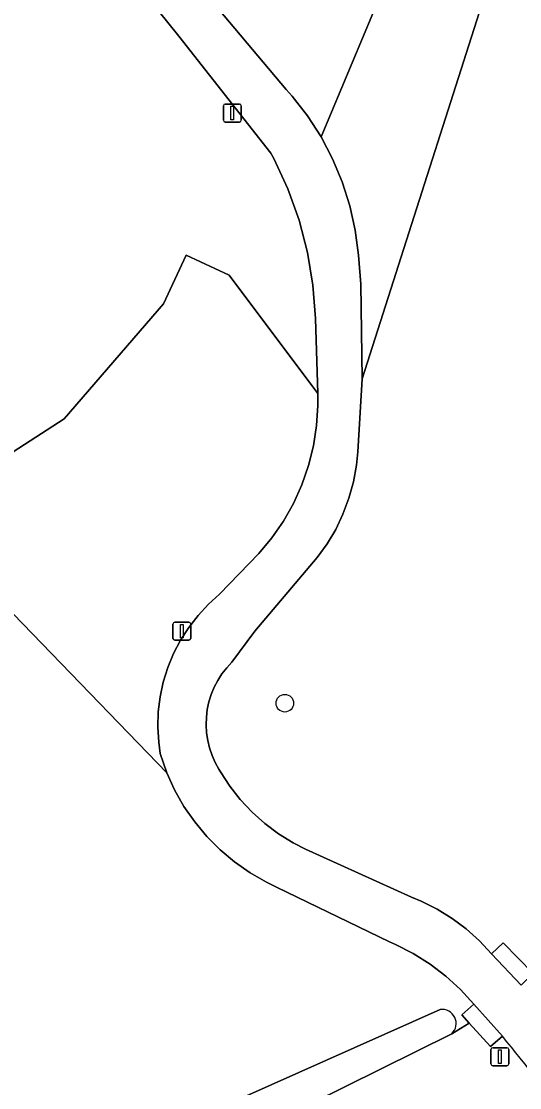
# Model space of a CAD drawing. Extents: x 158472 to 159562, y 388525 to 389606.
# Drawn here: x 158786.9 to 158814.6, y 389184.7 to 389244.1 of the extents above; entities that cross this region are included whole.
import ezdxf

# ---------------------------------------------------------------- set-up
doc = ezdxf.new("R2010")
doc.units = 0
for name, color, linetype in [('IMGEO_Berm_groen', 7, 'Continuous'), ('IMGEO_Boom', 7, 'Continuous'), ('IMGEO_Fietspad_gesloten', 7, 'Continuous'), ('IMGEO_Greppel_droge_sloot', 7, 'Continuous'), ('IMGEO_Groenvoorziening', 7, 'Continuous'), ('IMGEO_Lichtmast', 7, 'Continuous'), ('IMGEO_Loofbos', 7, 'Continuous'), ('IMGEO_Voetpad_open', 7, 'Continuous')]:
    doc.layers.add(name, color=color, linetype=linetype)

msp = doc.modelspace()

# ---------------------------------------------------------------- linework, layer by layer
at = {"layer": 'IMGEO_Berm_groen'}
msp.add_lwpolyline([(158813.624, 389187.581), (158812.95, 389187.018), (158811.78, 389188.31), (158810.802, 389187.725), (158789.223, 389177.007), (158788.849, 389176.838), (158790.004, 389174.613), (158788.1, 389171.522), (158794.567, 389167.54), (158796.416, 389167.7), (158811.312, 389173.051), (158810.57, 389175.587), (158814.496, 389177.721)], dxfattribs=at)
msp.add_arc((158759.402, 389142.649), 70.42, 34.52624, 39.64704, dxfattribs=at)
at = {"layer": 'IMGEO_Boom'}
msp.add_circle((158801.521, 389206.112), 0.489, dxfattribs=at)
at = {"layer": 'IMGEO_Fietspad_gesloten'}
for points in [[(158814.662, 389190.429), (158813.019, 389192.168), (158812.347, 389192.89), (158811.614, 389193.55), (158810.824, 389194.141), (158809.985, 389194.659), (158809.103, 389195.1), (158808.56, 389195.325), (158802.663, 389198), (158801.986, 389198.344), (158801.173, 389198.844), (158800.408, 389199.414), (158799.697, 389200.051), (158799.046, 389200.748), (158798.459, 389201.501), (158797.942, 389202.303), (158797.857, 389202.437), (158797.648, 389202.815), (158797.473, 389203.211), (158797.335, 389203.621), (158797.233, 389204.041), (158797.17, 389204.469), (158797.145, 389204.901), (158797.159, 389205.333), (158797.211, 389205.762), (158797.301, 389206.185), (158797.429, 389206.598), (158797.593, 389206.998), (158797.793, 389207.382), (158798.026, 389207.747), (158798.29, 389208.089), (158798.584, 389208.406), (158799.861, 389210.124), (158803.316, 389214.214), (158803.868, 389214.977), (158804.349, 389215.786), (158804.756, 389216.635), (158805.086, 389217.517), (158805.336, 389218.425), (158805.504, 389219.351), (158805.578, 389220.107), (158805.829, 389224.162), (158805.739, 389229.423), (158805.615, 389231.053), (158805.438, 389232.435), (158805.138, 389233.795), (158804.718, 389235.124), (158804.181, 389236.409), (158803.538, 389237.63), (158802.784, 389238.798), (158801.928, 389239.894), (158801.597, 389240.269), (158796.87, 389245.903)], [(158794.481, 389244.657), (158795.62, 389243.234), (158800.751, 389236.715), (158800.908, 389236.418), (158801.687, 389234.736), (158802.312, 389232.992), (158802.779, 389231.199), (158803.084, 389229.372), (158803.225, 389227.524), (158803.356, 389223.351), (158803.359, 389222.688), (158803.285, 389221.557), (158803.11, 389220.437), (158802.835, 389219.338), (158802.464, 389218.267), (158801.998, 389217.233), (158801.441, 389216.246), (158800.799, 389215.312), (158800.076, 389214.439), (158797.897, 389212.186), (158797.27, 389211.621), (158796.696, 389211.003), (158796.18, 389210.335), (158795.725, 389209.624), (158795.336, 389208.876), (158795.015, 389208.095), (158794.765, 389207.29), (158794.589, 389206.465), (158794.486, 389205.627), (158794.459, 389204.784), (158794.507, 389203.941), (158794.593, 389203.311), (158794.961, 389202.245), (158795.395, 389201.288), (158795.912, 389200.373), (158796.509, 389199.508), (158797.181, 389198.699), (158797.923, 389197.954), (158798.728, 389197.279), (158799.591, 389196.678), (158800.503, 389196.156), (158801.067, 389195.885), (158807.34, 389192.828), (158807.678, 389192.68), (158808.661, 389192.18), (158809.595, 389191.594), (158810.473, 389190.927), (158811.288, 389190.185), (158812.033, 389189.372), (158813.624, 389187.581)]]:
    msp.add_lwpolyline(points, dxfattribs=at)
msp.add_arc((158759.402, 389142.649), 70.42, 34.52624, 39.64704, dxfattribs=at)
at = {"layer": 'IMGEO_Greppel_droge_sloot'}
for points in [[(158810.158, 389189.068), (158786.591, 389178.546), (158781.873, 389180.616), (158774.112, 389184.524), (158766.03, 389189.364)], [(158788.849, 389176.838), (158789.223, 389177.007), (158810.802, 389187.725)]]:
    msp.add_lwpolyline(points, dxfattribs=at)
msp.add_arc((158810.268, 389188.295), 0.781, 313.13436, 98.10327, dxfattribs=at)
at = {"layer": 'IMGEO_Groenvoorziening'}
for points in [[(158781.047, 389216.631), (158789.248, 389221.931), (158794.781, 389228.33), (158796.029, 389231.036), (158798.432, 389229.928), (158803.356, 389223.351), (158803.225, 389227.524), (158803.084, 389229.372), (158802.779, 389231.199), (158802.312, 389232.992), (158801.687, 389234.736), (158800.908, 389236.418), (158800.751, 389236.715), (158795.62, 389243.234), (158794.481, 389244.657), (158793.226, 389246.28), (158791.832, 389247.784), (158790.308, 389249.158), (158789.221, 389250), (158787.694, 389250.789), (158786.102, 389251.439)], [(158808.711, 389250), (158803.538, 389237.63), (158804.181, 389236.409), (158804.718, 389235.124), (158805.138, 389233.795), (158805.438, 389232.435), (158805.615, 389231.053), (158805.739, 389229.423), (158805.829, 389224.162), (158814.064, 389250)]]:
    msp.add_lwpolyline(points, dxfattribs=at)
at = {"layer": 'IMGEO_Lichtmast'}
for p, q in [((158798.106, 389238.554), (158798.106, 389239.354)), ((158798.106, 389239.354), (158798.106, 389238.554)), ((158798.206, 389239.454), (158798.996, 389239.454)), ((158798.996, 389239.454), (158798.206, 389239.454)), ((158799.096, 389239.354), (158799.096, 389238.554)), ((158799.096, 389238.554), (158799.096, 389239.354)), ((158798.996, 389238.454), (158798.206, 389238.454)), ((158798.206, 389238.454), (158798.996, 389238.454)), ((158795.402, 389210.62), (158796.192, 389210.62)), ((158796.192, 389210.62), (158795.402, 389210.62)), ((158795.302, 389209.72), (158795.302, 389210.52)), ((158795.302, 389210.52), (158795.302, 389209.72)), ((158796.292, 389210.52), (158796.292, 389209.72)), ((158796.292, 389209.72), (158796.292, 389210.52)), ((158796.192, 389209.62), (158795.402, 389209.62)), ((158795.402, 389209.62), (158796.192, 389209.62)), ((158812.983, 389186.043), (158812.983, 389186.843)), ((158812.983, 389186.843), (158812.983, 389186.043)), ((158813.083, 389186.943), (158813.873, 389186.943)), ((158813.873, 389186.943), (158813.083, 389186.943)), ((158813.973, 389186.843), (158813.973, 389186.043)), ((158813.973, 389186.043), (158813.973, 389186.843)), ((158813.873, 389185.943), (158813.083, 389185.943)), ((158813.083, 389185.943), (158813.873, 389185.943))]:
    msp.add_line(p, q, dxfattribs=at)
for points in [[(158798.526, 389239.329), (158798.676, 389239.329), (158798.676, 389238.579), (158798.526, 389238.579), (158798.526, 389239.329)], [(158795.722, 389210.495), (158795.872, 389210.495), (158795.872, 389209.745), (158795.722, 389209.745), (158795.722, 389210.495)], [(158813.403, 389186.818), (158813.553, 389186.818), (158813.553, 389186.068), (158813.403, 389186.068), (158813.403, 389186.818)]]:
    msp.add_lwpolyline(points, dxfattribs=at)
for centre, start, end in [((158798.206, 389239.354), 90, 180), ((158798.206, 389239.354), 90, 180), ((158798.996, 389239.354), 0, 90), ((158798.996, 389239.354), 360, 90), ((158798.206, 389238.554), 180, 270), ((158798.206, 389238.554), 180, 270), ((158798.996, 389238.554), 270, 0), ((158798.996, 389238.554), 270, 0), ((158795.402, 389210.52), 90, 180), ((158795.402, 389210.52), 90, 180), ((158796.192, 389210.52), 0, 90), ((158796.192, 389210.52), 360, 90), ((158795.402, 389209.72), 180, 270), ((158795.402, 389209.72), 180, 270), ((158796.192, 389209.72), 270, 0), ((158796.192, 389209.72), 270, 0), ((158813.083, 389186.843), 90, 180), ((158813.083, 389186.843), 90, 180), ((158813.873, 389186.843), 0, 90), ((158813.873, 389186.843), 360, 90), ((158813.083, 389186.043), 180, 270), ((158813.083, 389186.043), 180, 270), ((158813.873, 389186.043), 270, 0), ((158813.873, 389186.043), 270, 0)]:
    msp.add_arc(centre, 0.1, start, end, dxfattribs=at)
at = {"layer": 'IMGEO_Loofbos'}
for points in [[(158796.87, 389245.903), (158801.597, 389240.269), (158801.928, 389239.894), (158802.784, 389238.798), (158803.538, 389237.63), (158808.711, 389250)], [(158814.064, 389250), (158805.829, 389224.162), (158805.578, 389220.107), (158805.504, 389219.351), (158805.336, 389218.425), (158805.086, 389217.517), (158804.756, 389216.635), (158804.349, 389215.786), (158803.868, 389214.977), (158803.316, 389214.214), (158799.861, 389210.124), (158798.584, 389208.406), (158798.29, 389208.089), (158798.026, 389207.747), (158797.793, 389207.382), (158797.593, 389206.998), (158797.429, 389206.598), (158797.301, 389206.185), (158797.211, 389205.762), (158797.159, 389205.333), (158797.145, 389204.901), (158797.17, 389204.469), (158797.233, 389204.041), (158797.335, 389203.621), (158797.473, 389203.211), (158797.648, 389202.815), (158797.857, 389202.437), (158797.942, 389202.303), (158798.459, 389201.501), (158799.046, 389200.748), (158799.697, 389200.051), (158800.408, 389199.414), (158801.173, 389198.844), (158801.986, 389198.344), (158802.663, 389198), (158808.56, 389195.325), (158809.103, 389195.1), (158809.985, 389194.659), (158810.824, 389194.141), (158811.614, 389193.55), (158812.347, 389192.89), (158813.019, 389192.168), (158813.656, 389192.786), (158815.335, 389191.069)], [(158686.996, 389223.41), (158700.087, 389221.525), (158702.299, 389223.987), (158727.896, 389215.503), (158767.477, 389191.78), (158766.03, 389189.364), (158774.112, 389184.524), (158781.873, 389180.616), (158786.591, 389178.546), (158810.158, 389189.068)], [(158810.802, 389187.725), (158811.78, 389188.31), (158811.356, 389188.778), (158812.033, 389189.372), (158811.288, 389190.185), (158810.473, 389190.927), (158809.595, 389191.594), (158808.661, 389192.18), (158807.678, 389192.68), (158807.34, 389192.828), (158801.067, 389195.885), (158800.503, 389196.156), (158799.591, 389196.678), (158798.728, 389197.279), (158797.923, 389197.954), (158797.181, 389198.699), (158796.509, 389199.508), (158795.912, 389200.373), (158795.395, 389201.288), (158794.961, 389202.245), (158781.047, 389216.631)]]:
    msp.add_lwpolyline(points, dxfattribs=at)
msp.add_lwpolyline([(158798.432, 389229.928), (158796.029, 389231.036), (158794.781, 389228.33), (158789.248, 389221.931), (158781.047, 389216.631), (158794.961, 389202.245), (158794.593, 389203.311), (158794.507, 389203.941), (158794.459, 389204.784), (158794.486, 389205.627), (158794.589, 389206.465), (158794.765, 389207.29), (158795.015, 389208.095), (158795.336, 389208.876), (158795.725, 389209.624), (158796.18, 389210.335), (158796.696, 389211.003), (158797.27, 389211.621), (158797.897, 389212.186), (158800.076, 389214.439), (158800.799, 389215.312), (158801.441, 389216.246), (158801.998, 389217.233), (158802.464, 389218.267), (158802.835, 389219.338), (158803.11, 389220.437), (158803.285, 389221.557), (158803.359, 389222.688), (158803.356, 389223.351)], close=True, dxfattribs=at)
msp.add_arc((158810.268, 389188.295), 0.781, 313.13436, 98.10327, dxfattribs=at)
at = {"layer": 'IMGEO_Voetpad_open'}
for points in [[(158814.662, 389190.429), (158815.335, 389191.069), (158813.656, 389192.786), (158813.019, 389192.168)], [(158811.356, 389188.778), (158811.78, 389188.31), (158812.95, 389187.018), (158813.624, 389187.581), (158812.033, 389189.372)]]:
    msp.add_lwpolyline(points, close=True, dxfattribs=at)

doc.saveas('drawing.dxf')
